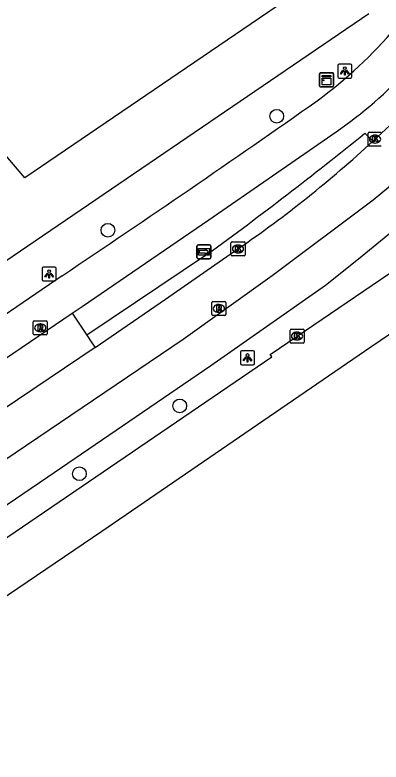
# Model space of a CAD drawing. Extents: x 157466 to 158888, y 383063 to 384677.
# Drawn here: x 158777.4 to 158803.4, y 383753.1 to 383806.4 of the extents above; entities that cross this region are included whole.
import ezdxf

# ---------------------------------------------------------------- set-up
doc = ezdxf.new("R2010")
doc.units = 0
for name, color, linetype in [('IMGEO_Boom', 7, 'Continuous'), ('IMGEO_Fietspad_gesloten', 7, 'Continuous'), ('IMGEO_Haag', 7, 'Continuous'), ('IMGEO_Kast', 7, 'Continuous'), ('IMGEO_Kolk', 7, 'Continuous'), ('IMGEO_Lichtpunt', 7, 'Continuous'), ('IMGEO_OVBaan_gesloten', 7, 'Continuous'), ('IMGEO_Pand', 7, 'Continuous'), ('IMGEO_Rijbaan_regionaal_gesloten', 7, 'Continuous'), ('IMGEO_Rioolput', 7, 'Continuous'), ('IMGEO_Voetpad_open', 7, 'Continuous'), ('IMGEO_Wegwijzer', 7, 'Continuous')]:
    doc.layers.add(name, color=color, linetype=linetype)

msp = doc.modelspace()

# ---------------------------------------------------------------- linework, layer by layer
at = {"layer": 'IMGEO_Boom'}
for centre in [(158796.014, 383799.154), (158783.992, 383791.035), (158789.107, 383778.517), (158781.964, 383773.676)]:
    msp.add_circle(centre, 0.489, dxfattribs=at)
at = {"layer": 'IMGEO_Fietspad_gesloten'}
for points in [[(158781.446, 383785.117), (158782.151, 383785.601), (158791.177, 383791.771), (158800.229, 383798.038)], [(158780.731, 383787.792), (158773.291, 383782.692), (158736.06, 383757.354), (158730.265, 383753.432)], [(158774.84, 383780.632), (158781.446, 383785.117)]]:
    msp.add_lwpolyline(points, dxfattribs=at)
for centre, radius, start, end in [((158777.997, 383828.363), 35.02, 306.6183, 319.1997), ((158781.866, 383824.449), 32.167, 304.811, 317.1299), ((158250.926, 384578.976), 952.189, 303.807672, 305.132722)]:
    msp.add_arc(centre, radius, start, end, dxfattribs=at)
at = {"layer": 'IMGEO_Haag'}
for points in [[(158802.847, 383797.377), (158802.28, 383797.946)], [(158791.082, 383789.325), (158782.492, 383783.558)]]:
    msp.add_lwpolyline(points, dxfattribs=at)
msp.add_arc((158622.465, 384019.928), 285.674, 306.17424, 309.00892, dxfattribs=at)
at = {"layer": 'IMGEO_Kast'}
for p, q in [((158799.056, 383801.336), (158799.056, 383802.177)), ((158799.056, 383802.177), (158799.056, 383801.336)), ((158799.131, 383802.261), (158799.972, 383802.261)), ((158799.972, 383802.261), (158799.131, 383802.261)), ((158800.056, 383802.186), (158800.056, 383801.345)), ((158800.056, 383801.345), (158800.056, 383802.186)), ((158799.981, 383801.261), (158799.14, 383801.261)), ((158799.14, 383801.261), (158799.981, 383801.261))]:
    msp.add_line(p, q, dxfattribs=at)
for points in [[(158799.251, 383802.051), (158799.851, 383802.051), (158799.851, 383801.966), (158799.251, 383801.966), (158799.251, 383802.051)], [(158799.251, 383801.876), (158799.851, 383801.876), (158799.851, 383801.387), (158799.251, 383801.387), (158799.251, 383801.876)]]:
    msp.add_lwpolyline(points, dxfattribs=at)
msp.add_circle((158799.335, 383801.725), 0.0377, dxfattribs=at)
for centre, start, end in [((158799.134, 383802.183), 92.4484, 184.2845), ((158799.134, 383802.183), 92.4484, 184.2845), ((158799.978, 383802.183), 2.4484, 94.2845), ((158799.978, 383802.183), 2.4484, 94.2845), ((158799.134, 383801.339), 182.4484, 274.2845), ((158799.134, 383801.339), 182.4484, 274.2845), ((158799.978, 383801.339), 272.4484, 4.2845), ((158799.978, 383801.339), 272.4484, 4.2845)]:
    msp.add_arc(centre, 0.0779, start, end, dxfattribs=at)
at = {"layer": 'IMGEO_Kolk'}
for p, q in [((158802.507, 383797.103), (158802.507, 383797.955)), ((158802.582, 383798.029), (158803.434, 383798.029)), ((158802.995, 383797.809), (158803.02, 383797.809)), ((158803.434, 383797.029), (158802.582, 383797.029)), ((158803.018, 383797.249), (158802.993, 383797.249)), ((158792.754, 383789.276), (158792.754, 383790.128)), ((158792.829, 383790.202), (158793.681, 383790.202)), ((158793.755, 383790.128), (158793.755, 383789.276)), ((158793.242, 383789.982), (158793.267, 383789.982)), ((158793.681, 383789.202), (158792.829, 383789.202)), ((158793.265, 383789.422), (158793.24, 383789.422)), ((158796.955, 383783.066), (158796.955, 383783.918)), ((158797.03, 383783.992), (158797.882, 383783.992)), ((158797.443, 383783.772), (158797.468, 383783.772)), ((158797.956, 383783.918), (158797.956, 383783.066)), ((158797.466, 383783.212), (158797.441, 383783.212)), ((158797.882, 383782.992), (158797.03, 383782.992))]:
    msp.add_line(p, q, dxfattribs=at)
for points in [[(158802.507, 383797.103), (158802.507, 383797.955)], [(158802.582, 383798.029), (158803.434, 383798.029)], [(158802.828, 383797.729), (158802.951, 383797.729), (158802.951, 383797.578), (158803.081, 383797.729), (158803.245, 383797.729), (158803.099, 383797.578), (158803.252, 383797.329), (158803.1, 383797.329), (158803.015, 383797.493), (158802.951, 383797.426), (158802.951, 383797.329), (158802.828, 383797.329), (158802.828, 383797.729)], [(158803.434, 383797.029), (158802.582, 383797.029)], [(158792.754, 383789.276), (158792.754, 383790.128)], [(158792.829, 383790.202), (158793.681, 383790.202)], [(158793.755, 383790.128), (158793.755, 383789.276)], [(158793.075, 383789.902), (158793.198, 383789.902), (158793.198, 383789.751), (158793.328, 383789.902), (158793.492, 383789.902), (158793.346, 383789.751), (158793.499, 383789.502), (158793.347, 383789.502), (158793.262, 383789.666), (158793.198, 383789.599), (158793.198, 383789.502), (158793.075, 383789.502), (158793.075, 383789.902)], [(158793.681, 383789.202), (158792.829, 383789.202)], [(158796.955, 383783.066), (158796.955, 383783.918)], [(158797.03, 383783.992), (158797.882, 383783.992)], [(158797.276, 383783.692), (158797.399, 383783.692), (158797.399, 383783.541), (158797.529, 383783.692), (158797.693, 383783.692), (158797.547, 383783.541), (158797.7, 383783.292), (158797.548, 383783.292), (158797.463, 383783.456), (158797.399, 383783.389), (158797.399, 383783.292), (158797.276, 383783.292), (158797.276, 383783.692)], [(158797.956, 383783.918), (158797.956, 383783.066)], [(158797.882, 383782.992), (158797.03, 383782.992)]]:
    msp.add_lwpolyline(points, dxfattribs=at)
for centre, start, end in [((158802.584, 383797.953), 91.552, 178.448), ((158802.584, 383797.953), 91.552, 178.448), ((158802.584, 383797.105), 181.552, 268.448), ((158802.584, 383797.105), 181.552, 268.448), ((158792.831, 383790.126), 91.552, 178.448), ((158792.831, 383790.126), 91.552, 178.448), ((158793.679, 383790.126), 1.552, 88.448), ((158793.679, 383790.126), 1.552, 88.448), ((158792.831, 383789.278), 181.552, 268.448), ((158792.831, 383789.278), 181.552, 268.448), ((158793.679, 383789.278), 271.552, 358.448), ((158793.679, 383789.278), 271.552, 358.448), ((158797.032, 383783.916), 91.552, 178.448), ((158797.032, 383783.916), 91.552, 178.448), ((158797.88, 383783.916), 1.552, 88.448), ((158797.88, 383783.916), 1.552, 88.448), ((158797.032, 383783.068), 181.552, 268.448), ((158797.032, 383783.068), 181.552, 268.448), ((158797.88, 383783.068), 271.552, 358.448), ((158797.88, 383783.068), 271.552, 358.448)]:
    msp.add_arc(centre, 0.0765, start, end, dxfattribs=at)
for centre, major_axis, ratio, start_param, end_param in [((158802.994, 383797.529), (-0.387, 0.002), 0.722429, 4.712389, 7.853982), ((158803.019, 383797.529), (-0.39, 0.002), 0.717154, 1.570796, 4.712389), ((158793.241, 383789.702), (-0.387, 0.002), 0.722429, 4.712389, 7.853982), ((158793.266, 383789.702), (-0.39, 0.002), 0.717154, 1.570796, 4.712389), ((158797.442, 383783.492), (-0.387, 0.002), 0.722429, 4.712389, 7.853982), ((158797.467, 383783.492), (-0.39, 0.002), 0.717154, 1.570796, 4.712389)]:
    msp.add_ellipse(centre, major_axis=major_axis, ratio=ratio, start_param=start_param, end_param=end_param, dxfattribs=at)
at = {"layer": 'IMGEO_Lichtpunt'}
for p, q in [((158801.253, 383802.878), (158800.445, 383802.878)), ((158801.253, 383802.878), (158800.445, 383802.878)), ((158800.351, 383802.783), (158800.351, 383801.976)), ((158800.351, 383802.783), (158800.351, 383801.976)), ((158801.347, 383801.976), (158801.347, 383802.783)), ((158801.347, 383801.976), (158801.347, 383802.783)), ((158800.445, 383801.882), (158801.253, 383801.882)), ((158800.445, 383801.882), (158801.253, 383801.882)), ((158779.315, 383788.319), (158779.315, 383787.512)), ((158779.315, 383788.319), (158779.315, 383787.512)), ((158780.217, 383788.414), (158779.409, 383788.414)), ((158780.217, 383788.414), (158779.409, 383788.414)), ((158780.311, 383787.512), (158780.311, 383788.319)), ((158780.311, 383787.512), (158780.311, 383788.319)), ((158779.409, 383787.418), (158780.217, 383787.418)), ((158779.409, 383787.418), (158780.217, 383787.418)), ((158793.425, 383782.342), (158793.425, 383781.535)), ((158793.425, 383782.342), (158793.425, 383781.535)), ((158794.327, 383782.437), (158793.519, 383782.437)), ((158794.327, 383782.437), (158793.519, 383782.437)), ((158794.421, 383781.535), (158794.421, 383782.342)), ((158794.421, 383781.535), (158794.421, 383782.342)), ((158793.519, 383781.441), (158794.327, 383781.441)), ((158793.519, 383781.441), (158794.327, 383781.441))]:
    msp.add_line(p, q, dxfattribs=at)
for points in [[(158800.725, 383802.447), (158800.764, 383802.419), (158800.576, 383802.157), (158800.538, 383802.184), (158800.725, 383802.447)], [(158800.827, 383802.399), (158800.874, 383802.399), (158800.874, 383802.077), (158800.827, 383802.077), (158800.827, 383802.399)], [(158800.937, 383802.419), (158800.975, 383802.446), (158801.162, 383802.184), (158801.123, 383802.156), (158800.937, 383802.419)], [(158779.689, 383787.983), (158779.728, 383787.955), (158779.54, 383787.693), (158779.502, 383787.72), (158779.689, 383787.983)], [(158779.901, 383787.955), (158779.939, 383787.982), (158780.126, 383787.72), (158780.087, 383787.692), (158779.901, 383787.955)], [(158779.791, 383787.935), (158779.838, 383787.935), (158779.838, 383787.613), (158779.791, 383787.613), (158779.791, 383787.935)], [(158793.799, 383782.006), (158793.838, 383781.978), (158793.65, 383781.716), (158793.612, 383781.743), (158793.799, 383782.006)], [(158793.901, 383781.958), (158793.948, 383781.958), (158793.948, 383781.636), (158793.901, 383781.636), (158793.901, 383781.958)], [(158794.011, 383781.978), (158794.049, 383782.005), (158794.236, 383781.743), (158794.197, 383781.715), (158794.011, 383781.978)]]:
    msp.add_lwpolyline(points, dxfattribs=at)
for centre in [(158800.85, 383802.581), (158779.814, 383788.117), (158793.924, 383782.14)]:
    msp.add_circle(centre, 0.0994, dxfattribs=at)
for centre, start, end in [((158800.445, 383802.783), 90, 180), ((158800.445, 383802.783), 90, 180), ((158801.253, 383802.783), 0, 90), ((158801.253, 383802.783), 0, 90), ((158800.445, 383801.976), 180, 270), ((158800.445, 383801.976), 180, 270), ((158801.253, 383801.976), 270, 0), ((158801.253, 383801.976), 270, 360), ((158779.409, 383788.319), 90, 180), ((158779.409, 383788.319), 90, 180), ((158780.217, 383788.319), 0, 90), ((158780.217, 383788.319), 0, 90), ((158779.409, 383787.512), 180, 270), ((158779.409, 383787.512), 180, 270), ((158780.217, 383787.512), 270, 0), ((158780.217, 383787.512), 270, 360), ((158793.519, 383782.342), 90, 180), ((158793.519, 383782.342), 90, 180), ((158794.327, 383782.342), 0, 90), ((158794.327, 383782.342), 0, 90), ((158793.519, 383781.535), 180, 270), ((158793.519, 383781.535), 180, 270), ((158794.327, 383781.535), 270, 0), ((158794.327, 383781.535), 270, 360)]:
    msp.add_arc(centre, 0.0946, start, end, dxfattribs=at)
at = {"layer": 'IMGEO_OVBaan_gesloten'}
for points in [[(158718.251, 383729.502), (158718.612, 383729.747), (158721.304, 383731.565), (158724.771, 383733.923), (158724.89, 383733.759), (158733.741, 383739.782), (158748.722, 383750), (158795.658, 383782.013), (158795.554, 383782.188), (158797.453, 383783.491), (158809.409, 383791.61), (158812.376, 383793.618)], [(158814.981, 383791.033), (158802.696, 383782.707), (158783.558, 383769.561), (158756.966, 383751.508), (158730.487, 383733.418), (158708.352, 383718.295)]]:
    msp.add_lwpolyline(points, dxfattribs=at)
at = {"layer": 'IMGEO_Pand'}
msp.add_lwpolyline([(158753.009, 383824.317), (158754.93, 383825.944), (158754.976, 383825.983), (158764.777, 383834.282), (158766.636, 383835.855), (158774.494, 383828.599), (158787.947, 383816.177), (158790.144, 383814.148), (158797.077, 383807.746), (158778.082, 383794.771), (158753.009, 383824.317)], dxfattribs=at)
at = {"layer": 'IMGEO_Rijbaan_regionaal_gesloten'}
for points in [[(158802.847, 383797.377), (158805.02, 383799.374), (158806.871, 383801.158)], [(158809.428, 383798.598), (158802.865, 383793.184), (158795.674, 383787.791), (158789.344, 383783.259), (158772.603, 383771.911), (158709.962, 383729.308), (158703.741, 383725.019)], [(158810.748, 383796.128), (158808.352, 383794.263), (158805.7, 383792.16), (158804.177, 383790.889), (158801.841, 383788.984), (158799.473, 383787.107), (158791.318, 383781.362), (158779.708, 383773.44), (158745.257, 383750), (158740.821, 383746.982), (158717.611, 383731.222), (158717.248, 383730.974)], [(158783.082, 383782.678), (158788.101, 383786.112), (158793.247, 383789.71)], [(158783.082, 383782.678), (158776.476, 383778.207)]]:
    msp.add_lwpolyline(points, dxfattribs=at)
msp.add_arc((158745.996, 383858.717), 83.634, 304.40028, 312.82465, dxfattribs=at)
at = {"layer": 'IMGEO_Rioolput'}
for p, q in [((158791.393, 383785.034), (158791.393, 383785.886)), ((158791.468, 383785.96), (158792.32, 383785.96)), ((158792.394, 383785.886), (158792.394, 383785.034)), ((158791.881, 383785.74), (158791.906, 383785.74)), ((158792.32, 383784.96), (158791.468, 383784.96)), ((158791.904, 383785.18), (158791.879, 383785.18)), ((158778.678, 383783.652), (158778.678, 383784.504)), ((158778.753, 383784.578), (158779.605, 383784.578)), ((158779.166, 383784.358), (158779.191, 383784.358)), ((158779.679, 383784.504), (158779.679, 383783.652)), ((158779.189, 383783.798), (158779.164, 383783.798)), ((158779.605, 383783.578), (158778.753, 383783.578))]:
    msp.add_line(p, q, dxfattribs=at)
for points in [[(158791.393, 383785.034), (158791.393, 383785.886)], [(158791.468, 383785.96), (158792.32, 383785.96)], [(158792.394, 383785.886), (158792.394, 383785.034)], [(158791.982, 383785.658), (158791.73, 383785.66), (158791.73, 383785.26)], [(158791.73, 383785.26), (158791.854, 383785.26), (158791.854, 383785.422), (158791.865, 383785.422)], [(158791.908, 383785.579), (158791.854, 383785.579), (158791.854, 383785.498)], [(158791.854, 383785.498), (158791.906, 383785.498)], [(158791.912, 383785.393), (158791.983, 383785.26), (158792.123, 383785.26), (158792.058, 383785.386)], [(158792.32, 383784.96), (158791.468, 383784.96)], [(158778.678, 383783.652), (158778.678, 383784.504)], [(158778.753, 383784.578), (158779.605, 383784.578)], [(158779.267, 383784.276), (158779.015, 383784.278), (158779.015, 383783.878)], [(158779.679, 383784.504), (158779.679, 383783.652)], [(158779.015, 383783.878), (158779.139, 383783.878), (158779.139, 383784.04), (158779.15, 383784.04)], [(158779.193, 383784.197), (158779.139, 383784.197), (158779.139, 383784.116)], [(158779.139, 383784.116), (158779.191, 383784.116)], [(158779.197, 383784.011), (158779.268, 383783.878), (158779.408, 383783.878), (158779.343, 383784.004)], [(158779.605, 383783.578), (158778.753, 383783.578)]]:
    msp.add_lwpolyline(points, dxfattribs=at)
for centre, radius, start, end in [((158791.47, 383785.884), 0.0765, 91.552, 178.448), ((158791.47, 383785.884), 0.0765, 91.552, 178.448), ((158792.318, 383785.884), 0.0765, 1.552, 88.448), ((158792.318, 383785.884), 0.0765, 1.552, 88.448), ((158791.864, 383785.369), 0.0533, 26.0293, 88.6989), ((158791.89, 383785.687), 0.19, 274.7715, 282.9687), ((158791.914, 383785.483), 0.0964, 77.0061, 93.1865), ((158791.928, 383785.54), 0.0378, 276.6634, 79.6772), ((158791.981, 383785.548), 0.109, 350.3612, 89.416), ((158791.979, 383785.548), 0.112, 277.5842, 350.9817), ((158791.963, 383785.333), 0.108, 29.5134, 73.7905), ((158791.47, 383785.036), 0.0765, 181.552, 268.448), ((158791.47, 383785.036), 0.0765, 181.552, 268.448), ((158792.318, 383785.036), 0.0765, 271.552, 358.448), ((158792.318, 383785.036), 0.0765, 271.552, 358.448), ((158778.755, 383784.502), 0.0765, 91.552, 178.448), ((158778.755, 383784.502), 0.0765, 91.552, 178.448), ((158779.266, 383784.166), 0.109, 350.3612, 89.416), ((158779.603, 383784.502), 0.0765, 1.552, 88.448), ((158779.603, 383784.502), 0.0765, 1.552, 88.448), ((158779.149, 383783.987), 0.0533, 26.0293, 88.6989), ((158779.175, 383784.305), 0.19, 274.7715, 282.9687), ((158779.199, 383784.101), 0.0964, 77.0061, 93.1865), ((158779.213, 383784.158), 0.0378, 276.6634, 79.6772), ((158779.264, 383784.166), 0.112, 277.5842, 350.9817), ((158779.248, 383783.951), 0.108, 29.5134, 73.7905), ((158778.755, 383783.654), 0.0765, 181.552, 268.448), ((158778.755, 383783.654), 0.0765, 181.552, 268.448), ((158779.603, 383783.654), 0.0765, 271.552, 358.448), ((158779.603, 383783.654), 0.0765, 271.552, 358.448)]:
    msp.add_arc(centre, radius, start, end, dxfattribs=at)
for centre, major_axis, ratio, start_param, end_param in [((158791.88, 383785.46), (-0.387, 0.002), 0.722429, 4.712389, 7.853982), ((158791.905, 383785.46), (-0.39, 0.002), 0.717154, 1.570796, 4.712389), ((158779.165, 383784.078), (-0.387, 0.002), 0.722429, 4.712389, 7.853982), ((158779.19, 383784.078), (-0.39, 0.002), 0.717154, 1.570796, 4.712389)]:
    msp.add_ellipse(centre, major_axis=major_axis, ratio=ratio, start_param=start_param, end_param=end_param, dxfattribs=at)
at = {"layer": 'IMGEO_Voetpad_open'}
for points in [[(158802.576, 383806.449), (158778.296, 383789.909), (158771.686, 383785.406), (158743.648, 383766.335), (158734.582, 383760.168), (158729.639, 383756.809)], [(158781.446, 383785.117), (158782.492, 383783.558)], [(158782.492, 383783.558), (158782.859, 383783.01), (158783.082, 383782.678)]]:
    msp.add_lwpolyline(points, dxfattribs=at)
at = {"layer": 'IMGEO_Wegwijzer'}
for p, q in [((158790.331, 383789.1), (158790.331, 383789.9)), ((158790.331, 383789.9), (158790.331, 383789.1)), ((158790.431, 383790), (158791.221, 383790)), ((158791.221, 383790), (158790.431, 383790)), ((158791.321, 383789.9), (158791.321, 383789.1)), ((158791.321, 383789.1), (158791.321, 383789.9)), ((158791.221, 383789), (158790.431, 383789)), ((158790.431, 383789), (158791.221, 383789))]:
    msp.add_line(p, q, dxfattribs=at)
for points in [[(158790.432, 383789.732), (158791.22, 383789.732), (158791.22, 383789.268), (158790.432, 383789.268), (158790.432, 383789.732)], [(158790.497, 383789.584), (158790.497, 383789.5), (158790.497, 383789.416), (158790.908, 383789.416), (158790.908, 383789.333), (158791.155, 383789.5), (158790.908, 383789.667), (158790.908, 383789.584), (158790.497, 383789.584)]]:
    msp.add_lwpolyline(points, dxfattribs=at)
for centre, start, end in [((158790.431, 383789.9), 90, 180), ((158790.431, 383789.9), 90, 180), ((158791.221, 383789.9), 0, 90), ((158791.221, 383789.9), 360, 90), ((158790.431, 383789.1), 180, 270), ((158790.431, 383789.1), 180, 270), ((158791.221, 383789.1), 270, 0), ((158791.221, 383789.1), 270, 0)]:
    msp.add_arc(centre, 0.1, start, end, dxfattribs=at)

doc.saveas('drawing.dxf')
